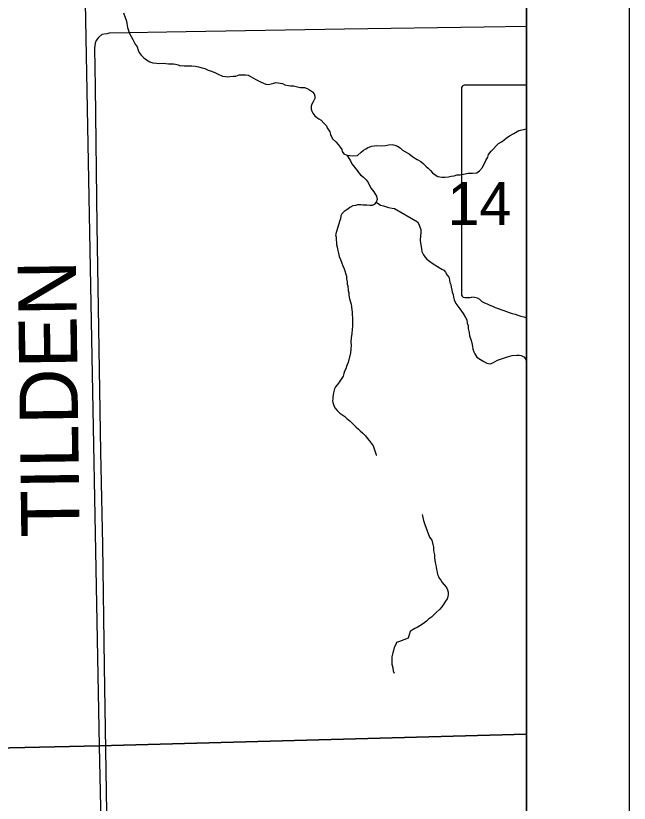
# Model space of a CAD drawing. Extents: x -10.1 to 68, y -9.5 to 29.2.
# Drawn here: x 8.402 to 9, y 17.95 to 18.718 of the extents above; entities that cross this region are included whole.
import ezdxf

# ---------------------------------------------------------------- set-up
doc = ezdxf.new("R2010")
doc.units = 0
for name, color, linetype in [('GM_X_Minor_River', 7, 'Continuous'), ('GM_X_Section', 7, 'Continuous'), ('GM_X_Section_Text', 7, 'Continuous'), ('GM_X_State_Shield', 7, 'Continuous'), ('GM_X_Township', 7, 'Continuous'), ('GM_X_Township_Road', 7, 'Continuous'), ('GM_X_Township_Road_Text', 7, 'Continuous'), ('SH_Data', 7, 'Continuous')]:
    doc.layers.add(name, color=color, linetype=linetype)

msp = doc.modelspace()

# ---------------------------------------------------------------- linework, layer by layer
at = {"layer": 'GM_X_Minor_River'}
for points in [[(8.50735, 18.72051), (8.50897, 18.71598), (8.5102, 18.7122), (8.51063, 18.70993), (8.5111, 18.70613), (8.51314, 18.70009), (8.51631, 18.69446), (8.5187, 18.68994), (8.52066, 18.68733), (8.5215, 18.68392), (8.52269, 18.68166), (8.52466, 18.67904), (8.527, 18.67643), (8.5297, 18.67459), (8.53279, 18.67276), (8.53586, 18.67169), (8.53929, 18.67139), (8.54272, 18.67108), (8.54614, 18.67116), (8.54843, 18.67083), (8.55111, 18.67051), (8.55605, 18.67063), (8.55796, 18.67029), (8.56064, 18.66959), (8.56256, 18.66887), (8.56446, 18.66891), (8.56637, 18.66858), (8.56903, 18.66864), (8.5717, 18.6687), (8.57398, 18.66875), (8.57703, 18.66844), (8.58047, 18.66775), (8.58392, 18.66669), (8.5866, 18.66599), (8.58967, 18.66454), (8.59312, 18.66347), (8.59696, 18.66204), (8.59966, 18.66058), (8.60388, 18.65877), (8.60655, 18.65845), (8.60885, 18.65812), (8.61075, 18.65817), (8.61416, 18.65863), (8.61682, 18.65869), (8.61984, 18.6599), (8.62212, 18.65995), (8.6244, 18.66), (8.62631, 18.66004), (8.6286, 18.65971), (8.63168, 18.65788), (8.63631, 18.65532), (8.64131, 18.65277), (8.64592, 18.65097), (8.64859, 18.65065), (8.65124, 18.6511), (8.65389, 18.65192), (8.65578, 18.65234), (8.65807, 18.65201), (8.65998, 18.65167), (8.66227, 18.65134), (8.66458, 18.65026), (8.66802, 18.64957), (8.66993, 18.64923), (8.67297, 18.6493), (8.67565, 18.6486), (8.67795, 18.6479), (8.67986, 18.64756), (8.68366, 18.64764), (8.68635, 18.64656), (8.68866, 18.64547), (8.69138, 18.64325), (8.69294, 18.64139)], [(8.69294, 18.64139), (8.69375, 18.63912), (8.6938, 18.63684), (8.69197, 18.63375), (8.69088, 18.63144), (8.69017, 18.62953), (8.69024, 18.62648), (8.69066, 18.62459), (8.69184, 18.62272), (8.69381, 18.6201), (8.69575, 18.61824), (8.69768, 18.61714), (8.69999, 18.61567), (8.70235, 18.61268), (8.70507, 18.61008), (8.70587, 18.60819), (8.70706, 18.60632), (8.70824, 18.60444), (8.70906, 18.6018), (8.71106, 18.59766), (8.71417, 18.59468), (8.71652, 18.59207), (8.71848, 18.58945), (8.72005, 18.58721), (8.72048, 18.58531), (8.72205, 18.58307), (8.72474, 18.58161), (8.7278, 18.58129), (8.73085, 18.58098), (8.7354, 18.58147), (8.73875, 18.58459), (8.74099, 18.58654), (8.74325, 18.58773), (8.74513, 18.58892), (8.74889, 18.59052), (8.75421, 18.59102), (8.7584, 18.59074), (8.76258, 18.59122), (8.76561, 18.59166), (8.76902, 18.59212), (8.7717, 18.59142), (8.77439, 18.59034), (8.77671, 18.58887), (8.77904, 18.58664), (8.78213, 18.58481), (8.78559, 18.58299), (8.78909, 18.58002), (8.79333, 18.57745), (8.7968, 18.57563), (8.79913, 18.5734), (8.80185, 18.5708), (8.80418, 18.56895), (8.80651, 18.56672), (8.80847, 18.56448), (8.81079, 18.56263), (8.8135, 18.56079), (8.81541, 18.56045), (8.81732, 18.56011), (8.82036, 18.56018), (8.82377, 18.56064), (8.82643, 18.56108), (8.82946, 18.56153), (8.83211, 18.56235), (8.83515, 18.56242), (8.83855, 18.56326), (8.8431, 18.56412), (8.84728, 18.56422), (8.85147, 18.56431), (8.85409, 18.56627), (8.85705, 18.56977), (8.86033, 18.57631), (8.86215, 18.57977), (8.86285, 18.58245), (8.86544, 18.58556), (8.86767, 18.58789), (8.87027, 18.59061), (8.8725, 18.59295), (8.87551, 18.59454), (8.87776, 18.59611), (8.88, 18.59806), (8.88337, 18.60042), (8.8875, 18.6028), (8.89238, 18.60558), (8.89995, 18.60727), (8.9, 18.60728)], [(8.72474, 18.58161), (8.7283, 18.57598), (8.72988, 18.57335), (8.73498, 18.56662), (8.73616, 18.56474), (8.73812, 18.5625), (8.74121, 18.56029), (8.74356, 18.55768), (8.74552, 18.55506), (8.74711, 18.55205), (8.7487, 18.54904), (8.75105, 18.54605), (8.75224, 18.54418), (8.75382, 18.54155), (8.75427, 18.53851), (8.75357, 18.53583), (8.75134, 18.5335), (8.74945, 18.5327), (8.74717, 18.53265), (8.7445, 18.53297), (8.74222, 18.53291), (8.74032, 18.53287), (8.73841, 18.53321), (8.73537, 18.53314), (8.73347, 18.53272), (8.73082, 18.53228), (8.72781, 18.53069), (8.72594, 18.52912), (8.72407, 18.52794), (8.72219, 18.52675), (8.71996, 18.52442), (8.71887, 18.52249), (8.71856, 18.51944), (8.71807, 18.51787)], [(8.75357, 18.53583), (8.75782, 18.53289), (8.7605, 18.53219), (8.76242, 18.53147), (8.76548, 18.53078), (8.76892, 18.53009), (8.77123, 18.52969)], [(8.77123, 18.52969), (8.79358, 18.51658), (8.79515, 18.51433), (8.79637, 18.51093), (8.7968, 18.50904), (8.79687, 18.506), (8.79656, 18.50294), (8.79627, 18.49875), (8.79672, 18.49572), (8.79717, 18.49268), (8.7976, 18.49041), (8.79804, 18.48776), (8.79964, 18.48437), (8.80083, 18.48249), (8.80278, 18.48026), (8.80549, 18.47841), (8.80897, 18.47583), (8.81746, 18.47069), (8.81939, 18.4696), (8.82095, 18.46773), (8.82254, 18.46472), (8.82411, 18.46285), (8.82493, 18.46021), (8.82537, 18.45756), (8.82617, 18.45567), (8.82661, 18.45302), (8.82706, 18.44998), (8.82749, 18.44809), (8.8283, 18.44583), (8.82874, 18.44317), (8.82956, 18.44053), (8.83116, 18.43714), (8.83313, 18.43452), (8.83509, 18.4319), (8.83824, 18.42741), (8.84061, 18.42327), (8.84181, 18.42102), (8.84225, 18.41798), (8.84307, 18.41572), (8.84314, 18.41268), (8.84399, 18.40889), (8.84444, 18.40548), (8.84566, 18.40208), (8.8465, 18.39867), (8.84734, 18.39527), (8.84778, 18.39261), (8.8486, 18.38997), (8.84941, 18.38808), (8.85139, 18.38471), (8.85524, 18.38251), (8.85833, 18.38068), (8.86141, 18.37884), (8.86447, 18.37815), (8.86711, 18.37935), (8.86936, 18.38055), (8.87162, 18.38174), (8.87464, 18.38295), (8.87766, 18.38378), (8.88144, 18.38501), (8.88598, 18.38625), (8.89053, 18.38673), (8.89281, 18.38679), (8.89472, 18.38645), (8.89742, 18.38499), (8.89899, 18.38312), (8.9, 18.38089)], [(8.71807, 18.51787), (8.71396, 18.50411), (8.71439, 18.50184), (8.71445, 18.49918), (8.71489, 18.49653), (8.71494, 18.49462), (8.71537, 18.49235), (8.7158, 18.49008), (8.71665, 18.48629), (8.71749, 18.48289), (8.7187, 18.47987), (8.71992, 18.47647), (8.72112, 18.47383), (8.72233, 18.47082), (8.7244, 18.46364), (8.72446, 18.46097), (8.72528, 18.45833), (8.72533, 18.45605), (8.72575, 18.45415), (8.72624, 18.4496), (8.72667, 18.44733), (8.72672, 18.44504), (8.72756, 18.44164), (8.7284, 18.43823), (8.7292, 18.43635), (8.72927, 18.43369), (8.72971, 18.43103), (8.73014, 18.42876), (8.73019, 18.42648), (8.73027, 18.42305), (8.73037, 18.41887), (8.73045, 18.41507), (8.73015, 18.41164), (8.72986, 18.40783), (8.72919, 18.40362), (8.72891, 18.39943), (8.72898, 18.39639), (8.72868, 18.39258), (8.72838, 18.38915), (8.72632, 18.37958), (8.72486, 18.37651), (8.72379, 18.37344), (8.7227, 18.37113), (8.722, 18.36883), (8.7213, 18.36615), (8.71946, 18.36345), (8.71724, 18.36035), (8.71577, 18.35804), (8.71393, 18.35571), (8.71283, 18.35378), (8.71177, 18.34996), (8.71144, 18.34804), (8.7111, 18.34614), (8.71114, 18.34423), (8.71081, 18.34232), (8.71123, 18.34043), (8.71205, 18.33778), (8.71324, 18.33553), (8.71559, 18.33292), (8.71793, 18.33031), (8.72102, 18.32809), (8.72295, 18.327), (8.7249, 18.32514), (8.728, 18.32254), (8.7315, 18.3192), (8.73385, 18.31659), (8.73617, 18.31474), (8.73774, 18.31287), (8.74045, 18.31065), (8.74317, 18.30805), (8.74474, 18.3058), (8.7467, 18.30356), (8.74866, 18.30094), (8.75062, 18.29833), (8.75105, 18.29643), (8.75185, 18.29455), (8.75349, 18.28964), (8.75349, 18.28926), (8.75388, 18.28927)], [(8.7982, 18.23129), (8.7986, 18.23016), (8.79902, 18.22865), (8.79947, 18.22561), (8.8007, 18.22183), (8.80555, 18.20939), (8.80752, 18.20639), (8.80875, 18.20223), (8.80919, 18.19958), (8.80926, 18.19653), (8.80969, 18.19464), (8.81013, 18.19199), (8.81019, 18.18933), (8.81062, 18.18705), (8.81105, 18.18478), (8.81149, 18.18212), (8.81192, 18.18023), (8.81235, 18.17796), (8.81279, 18.1753), (8.81323, 18.17303), (8.81403, 18.17115), (8.81483, 18.16926), (8.8164, 18.1674), (8.81759, 18.16514), (8.81954, 18.1629), (8.82189, 18.16029), (8.82308, 18.15804), (8.82351, 18.15576), (8.82356, 18.15386), (8.82324, 18.15119), (8.82252, 18.14927), (8.82105, 18.14695), (8.81921, 18.14425), (8.81737, 18.14154), (8.81515, 18.13883), (8.81217, 18.1361), (8.80956, 18.13376), (8.80733, 18.13142), (8.80433, 18.12945), (8.80247, 18.12751), (8.79948, 18.12515), (8.79611, 18.12279), (8.79348, 18.12122), (8.79122, 18.1204), (8.78934, 18.11922), (8.78672, 18.11726), (8.78459, 18.11074), (8.77629, 18.10751), (8.77327, 18.10668), (8.77255, 18.10476), (8.7711, 18.10168), (8.7704, 18.099), (8.76969, 18.0967), (8.76863, 18.09287), (8.76871, 18.08945), (8.76876, 18.08755), (8.7688, 18.08565), (8.76965, 18.08186), (8.77009, 18.07921), (8.7709, 18.07694)]]:
    msp.add_lwpolyline(points, dxfattribs=at)
at = {"layer": 'GM_X_Section'}
for p, q in [((8.9, 18.01732), (8.9, 19.07894)), ((8.9, 16.90055), (8.9, 18.01732))]:
    msp.add_line(p, q, dxfattribs=at)
for points in [[(8.46351, 19.07568), (8.48344, 18.00591), (7.51188, 17.98436), (7.48836, 19.06584)], [(8.48344, 18.00591), (8.50762, 16.89377), (7.61953, 16.88585), (7.53565, 16.88478), (7.51188, 17.98436)]]:
    msp.add_lwpolyline(points, close=True, dxfattribs=at)
for points in [[(8.9, 19.07894), (8.46351, 19.07568), (8.48344, 18.00591), (8.9, 18.01732)], [(8.9, 18.01732), (8.48344, 18.00591), (8.50762, 16.89377), (8.59548, 16.89549), (8.9, 16.90055)]]:
    msp.add_lwpolyline(points, dxfattribs=at)
at = {"layer": 'GM_X_State_Shield'}
for p, q in [((8.83989, 18.64984), (8.83988, 18.64985)), ((8.9, 18.64984), (8.83989, 18.64984)), ((8.9, 18.42326), (8.9, 18.64984)), ((8.83665, 18.44628), (8.83664, 18.44627))]:
    msp.add_line(p, q, dxfattribs=at)
msp.add_lwpolyline([(8.83664, 18.6464), (8.83665, 18.6464), (8.83665, 18.44628)], dxfattribs=at)
for centre, major_axis, start_param, end_param in [((8.84042, 18.64683), (0.00382, 0), 1.712693, 3.28349), ((8.84046, 18.44584), (0.00385, 0), 3.00124, 4.508301), ((8.84104, 18.46632), (0.0294, 0), 4.665946, 4.897461), ((8.84705, 18.43474), (0.0106, 0), 0.519207, 1.627899), ((8.98088, 18.61454), (0.2524, 0), 4.195997, 4.386198)]:
    msp.add_ellipse(centre, major_axis=major_axis, ratio=0.8, start_param=start_param, end_param=end_param, dxfattribs=at)
at = {"layer": 'GM_X_Township'}
msp.add_lwpolyline([(8.9, 16.89673), (8.9, 20.9), (6.48996, 20.9)], dxfattribs=at)
at = {"layer": 'GM_X_Township_Road'}
for points in [[(8.9, 18.70716), (8.85867, 18.70653), (8.72264, 18.70441), (8.56834, 18.70169), (8.49318, 18.70044), (8.49098, 18.70003)], [(8.49098, 18.70003), (8.48603, 18.69912), (8.48286, 18.69647), (8.48074, 18.69356), (8.47968, 18.69065), (8.47889, 18.68588), (8.47968, 18.6483), (8.48142, 18.51304), (8.48497, 18.2926), (8.48683, 18.20182), (8.48841, 18.08352), (8.4908, 17.94086), (8.49159, 17.8702), (8.4953, 17.68785), (8.49741, 17.47242), (8.49927, 17.35941), (8.50059, 17.25301), (8.50218, 17.12492), (8.50429, 17.03414), (8.50489, 16.90405)]]:
    msp.add_lwpolyline(points, dxfattribs=at)
at = {"layer": 'SH_Data'}
for p, q in [((9, 21), (9, 14)), ((8.9, 20.9), (8.9, 14.1))]:
    msp.add_line(p, q, dxfattribs=at)

# ---------------------------------------------------------------- texts
at = {"layer": 'GM_X_Section_Text'}
msp.add_text('14', height=0.041856, rotation=0.00001, dxfattribs=at).set_placement((8.82296, 18.51351))
at = {"layer": 'GM_X_Township_Road_Text'}
msp.add_text('TILDEN', height=0.056818, rotation=90.76096, dxfattribs=at).set_placement((8.46457, 18.20951))

doc.saveas('drawing.dxf')
